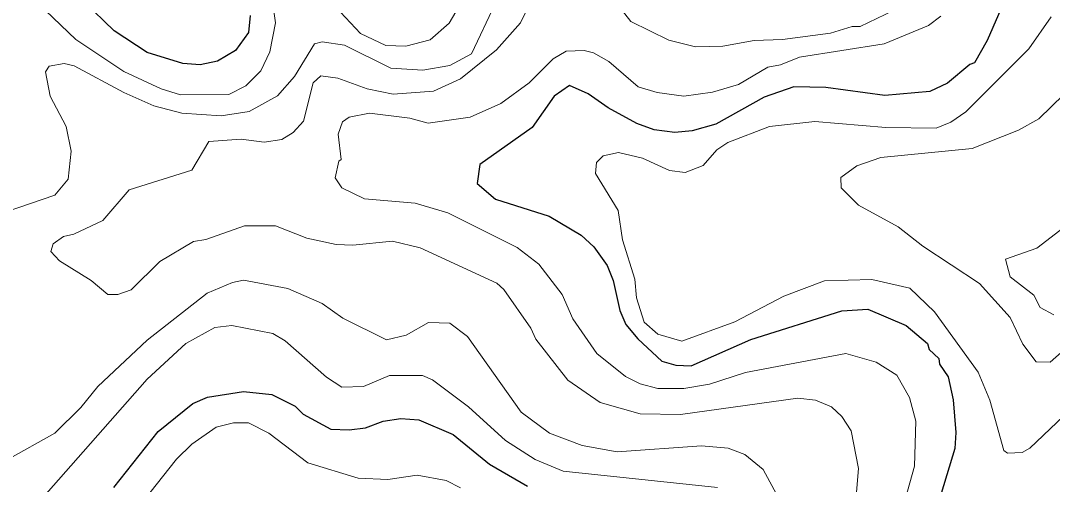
# Model space of a CAD drawing. Extents: x 673.3 to 698.5, y 6984.3 to 7012.3.
# Drawn here: x 686.277 to 687.432, y 6997.251 to 6997.77 of the extents above; entities that cross this region are included whole.
import ezdxf

# ---------------------------------------------------------------- set-up
doc = ezdxf.new("R2010")
doc.units = 0
doc.header["$LTSCALE"] = 0.032
doc.layers.add('1', color=7, linetype='Continuous', lineweight=25)
doc.layers.add('2', color=7, linetype='Continuous', lineweight=13)

msp = doc.modelspace()

# ---------------------------------------------------------------- linework, layer by layer
at = {"layer": '1'}
for points in [[(687.4113, 6997.8682), (687.3591, 6997.7478), (687.3451, 6997.7229), (687.3397, 6997.7211), (687.3147, 6997.7003), (687.2951, 6997.6908), (687.2445, 6997.6864), (687.1787, 6997.6952), (687.1426, 6997.696), (687.1097, 6997.6845), (687.0555, 6997.6543), (687.0291, 6997.6469), (687.0097, 6997.6449), (686.9865, 6997.6479), (686.967, 6997.6551), (686.9348, 6997.6724), (686.9126, 6997.688), (686.8917, 6997.6974), (686.8747, 6997.6854), (686.85, 6997.6503), (686.7914, 6997.609), (686.7885, 6997.5878), (686.8089, 6997.5703), (686.8689, 6997.551), (686.9048, 6997.5299), (686.9189, 6997.5166), (686.9338, 6997.496), (686.9407, 6997.4791), (686.9479, 6997.4455), (686.9549, 6997.4296), (686.9681, 6997.4136), (686.995, 6997.3888), (687.0106, 6997.3842), (687.0278, 6997.3836), (687.0947, 6997.413), (687.1963, 6997.4452), (687.2256, 6997.4468), (687.2683, 6997.4287), (687.2924, 6997.4085), (687.2944, 6997.4018), (687.3051, 6997.3915), (687.3058, 6997.3853), (687.3154, 6997.3713), (687.321, 6997.3455), (687.3242, 6997.3087), (687.323, 6997.2908), (687.3078, 6997.2406)], [(686.5342, 6997.7761), (686.5326, 6997.7567), (686.5179, 6997.7368), (686.4979, 6997.7247), (686.4783, 6997.7205), (686.4588, 6997.7221), (686.4192, 6997.7345), (686.3822, 6997.7586), (686.3483, 6997.7915)], [(686.3819, 6997.2472), (686.4314, 6997.3098), (686.4701, 6997.3413), (686.4866, 6997.3484), (686.5269, 6997.3548), (686.5586, 6997.3515), (686.5848, 6997.3381), (686.5938, 6997.3292), (686.6247, 6997.3125), (686.645, 6997.3117), (686.6634, 6997.3141), (686.6832, 6997.3214), (686.7028, 6997.3246), (686.7231, 6997.3228), (686.7614, 6997.3067), (686.8021, 6997.2733), (686.8448, 6997.2488)]]:
    msp.add_lwpolyline(points, dxfattribs=at)
at = {"layer": '2'}
for points in [[(686.8629, 6997.8223), (686.8367, 6997.7678), (686.8101, 6997.7373), (686.7699, 6997.7051), (686.7395, 6997.691), (686.6943, 6997.6879), (686.6653, 6997.6939), (686.6324, 6997.7058), (686.6136, 6997.7082), (686.605, 6997.7006), (686.5941, 6997.6574), (686.5823, 6997.6449), (686.5697, 6997.6369), (686.55, 6997.6342), (686.5242, 6997.6374), (686.4882, 6997.6349), (686.4689, 6997.6026), (686.3989, 6997.5806), (686.3693, 6997.5464), (686.337, 6997.5309), (686.3253, 6997.5283), (686.3137, 6997.5201), (686.3114, 6997.5114), (686.3211, 6997.5011), (686.3565, 6997.4789), (686.3752, 6997.4634), (686.3862, 6997.4632), (686.4011, 6997.4686), (686.4332, 6997.5005), (686.471, 6997.5226), (686.4847, 6997.5248), (686.5279, 6997.5403), (686.5627, 6997.5404), (686.5976, 6997.5264), (686.6306, 6997.5192), (686.6494, 6997.5185), (686.6937, 6997.5232), (686.7247, 6997.5158), (686.8103, 6997.4761), (686.8183, 6997.4689), (686.8485, 6997.4256), (686.8542, 6997.4132), (686.89, 6997.3674), (686.9262, 6997.3424), (686.9708, 6997.3296), (687.0159, 6997.3288), (687.1474, 6997.3474), (687.167, 6997.345), (687.185, 6997.3376), (687.1964, 6997.3268), (687.207, 6997.3105), (687.2151, 6997.2685), (687.2117, 6997.2286)], [(686.2881, 6997.7982), (686.3394, 6997.7492), (686.3928, 6997.7133), (686.4347, 6997.6938), (686.4562, 6997.6872), (686.5106, 6997.6873), (686.5294, 6997.697), (686.5463, 6997.714), (686.5563, 6997.7354), (686.5627, 6997.7677), (686.5563, 6997.813)], [(687.2638, 6997.786), (687.217, 6997.7637), (687.2081, 6997.7636), (687.1838, 6997.7561), (687.1302, 6997.749), (687.0983, 6997.7481), (687.0632, 6997.7415), (687.0329, 6997.7407), (687.0029, 6997.7483), (686.9603, 6997.7693), (686.9386, 6997.7973)], [(686.2611, 6997.5558), (686.3158, 6997.5745), (686.3305, 6997.5927), (686.3339, 6997.624), (686.3283, 6997.6514), (686.3105, 6997.6856), (686.3053, 6997.7128), (686.3093, 6997.7192), (686.3262, 6997.7221), (686.3375, 6997.7197), (686.3929, 6997.6896), (686.4264, 6997.6748), (686.4579, 6997.6667), (686.5018, 6997.6635), (686.5331, 6997.6682), (686.5649, 6997.6861), (686.584, 6997.7077), (686.6062, 6997.7441), (686.6148, 6997.7465), (686.6399, 6997.7428), (686.6917, 6997.7171), (686.7275, 6997.7148), (686.7576, 6997.72), (686.7819, 6997.7329), (686.8086, 6997.7891)], [(686.6356, 6997.7797), (686.6578, 6997.7558), (686.6861, 6997.7423), (686.7084, 6997.7417), (686.7358, 6997.7485), (686.7571, 6997.7675), (686.7646, 6997.78)], [(687.3071, 6997.775), (687.2934, 6997.7646), (687.2438, 6997.7441), (687.1491, 6997.7294), (687.128, 6997.7206), (687.1137, 6997.7181), (687.0807, 6997.6985), (687.0519, 6997.6901), (687.0198, 6997.6855), (686.9898, 6997.6895), (686.9686, 6997.6959), (686.9359, 6997.7243), (686.9186, 6997.7342)], [(687.4673, 6997.3489), (687.407, 6997.2914), (687.3983, 6997.2864), (687.382, 6997.2857), (687.3778, 6997.2885), (687.3622, 6997.3449), (687.3489, 6997.3762), (687.3003, 6997.4438), (687.2725, 6997.4704), (687.2302, 6997.4803), (687.1772, 6997.4786), (687.1315, 6997.4616), (687.0768, 6997.4326), (687.0175, 6997.4111), (686.9906, 6997.4188), (686.9754, 6997.4322), (686.9667, 6997.4595), (686.9647, 6997.4806), (686.9512, 6997.5247), (686.9462, 6997.5576), (686.9208, 6997.5988), (686.9219, 6997.6111), (686.9294, 6997.6187), (686.9465, 6997.6226), (686.9735, 6997.6161), (687.0038, 6997.6024), (687.0212, 6997.6), (687.0413, 6997.608), (687.0565, 6997.6253), (687.069, 6997.6338), (687.1156, 6997.6514), (687.1662, 6997.657), (687.2456, 6997.6505), (687.3019, 6997.6496), (687.3183, 6997.6563), (687.3353, 6997.668), (687.4058, 6997.7386), (687.4308, 6997.7743)], [(686.9186, 6997.7342), (686.908, 6997.7367), (686.888, 6997.7359), (686.8736, 6997.7275), (686.8466, 6997.7006), (686.8149, 6997.6772), (686.7804, 6997.6622), (686.7336, 6997.6552), (686.7129, 6997.6609), (686.668, 6997.6665), (686.6452, 6997.662), (686.6377, 6997.6569), (686.6328, 6997.643), (686.6361, 6997.6146), (686.6335, 6997.6126), (686.6294, 6997.5941), (686.6371, 6997.5827), (686.6621, 6997.5706), (686.7191, 6997.5657), (686.7555, 6997.5549), (686.8331, 6997.516), (686.8573, 6997.4975), (686.8834, 6997.4634), (686.8956, 6997.436), (686.9222, 6997.3971), (686.9543, 6997.3716), (686.9709, 6997.3632), (686.9905, 6997.3579), (687.0195, 6997.3581), (687.0484, 6997.363), (687.0888, 6997.3759), (687.2009, 6997.3971), (687.2348, 6997.3876), (687.258, 6997.3729), (687.2721, 6997.348), (687.2793, 6997.3214), (687.2778, 6997.2712), (687.2672, 6997.2337)], [(687.4451, 6997.6874), (687.417, 6997.6602), (687.3941, 6997.6475), (687.3424, 6997.6271), (687.2402, 6997.6169), (687.2132, 6997.6075), (687.1955, 6997.5946), (687.1957, 6997.5828), (687.2153, 6997.5636), (687.2596, 6997.539), (687.287, 6997.5175), (687.3507, 6997.4757), (687.3848, 6997.4376), (687.399, 6997.4079), (687.4141, 6997.3879), (687.4295, 6997.3877), (687.4675, 6997.4207)], [(687.4339, 6997.4405), (687.4185, 6997.4487), (687.4115, 6997.4628), (687.3848, 6997.4832), (687.3797, 6997.5029), (687.4146, 6997.5153), (687.4453, 6997.5388)], [(687.1304, 6997.2266), (687.1085, 6997.2674), (687.0878, 6997.2843), (687.0693, 6997.2912), (687.0393, 6997.2937), (686.9452, 6997.2873), (686.9058, 6997.2943), (686.8692, 6997.3082), (686.8378, 6997.3314), (686.7775, 6997.4162), (686.7576, 6997.4314), (686.7338, 6997.4321), (686.7091, 6997.4179), (686.6868, 6997.4127), (686.6379, 6997.437), (686.6148, 6997.4533), (686.5763, 6997.4702), (686.5269, 6997.4793), (686.5147, 6997.477), (686.4862, 6997.4647), (686.4189, 6997.4122)], [(687.0573, 6997.247), (686.8846, 6997.2655), (686.8532, 6997.2787), (686.8202, 6997.2999), (686.7788, 6997.3375), (686.7384, 6997.3679), (686.7273, 6997.3727), (686.6902, 6997.3728), (686.661, 6997.3602), (686.6371, 6997.3596), (686.6199, 6997.3707), (686.5736, 6997.4115), (686.5598, 6997.4197), (686.5139, 6997.4288), (686.4947, 6997.4264), (686.4624, 6997.4085), (686.4192, 6997.3684), (686.2921, 6997.2243)], [(686.4189, 6997.4122), (686.3638, 6997.3603), (686.345, 6997.3367), (686.3157, 6997.3082), (686.2624, 6997.278)], [(686.415, 6997.2324), (686.4519, 6997.279), (686.4691, 6997.2957), (686.4961, 6997.3148), (686.5155, 6997.3197), (686.5325, 6997.3197), (686.5552, 6997.3082), (686.599, 6997.2748), (686.6551, 6997.2577), (686.6885, 6997.2563), (686.7211, 6997.2611), (686.7537, 6997.255), (686.7699, 6997.2467)]]:
    msp.add_lwpolyline(points, dxfattribs=at)

doc.saveas('drawing.dxf')
